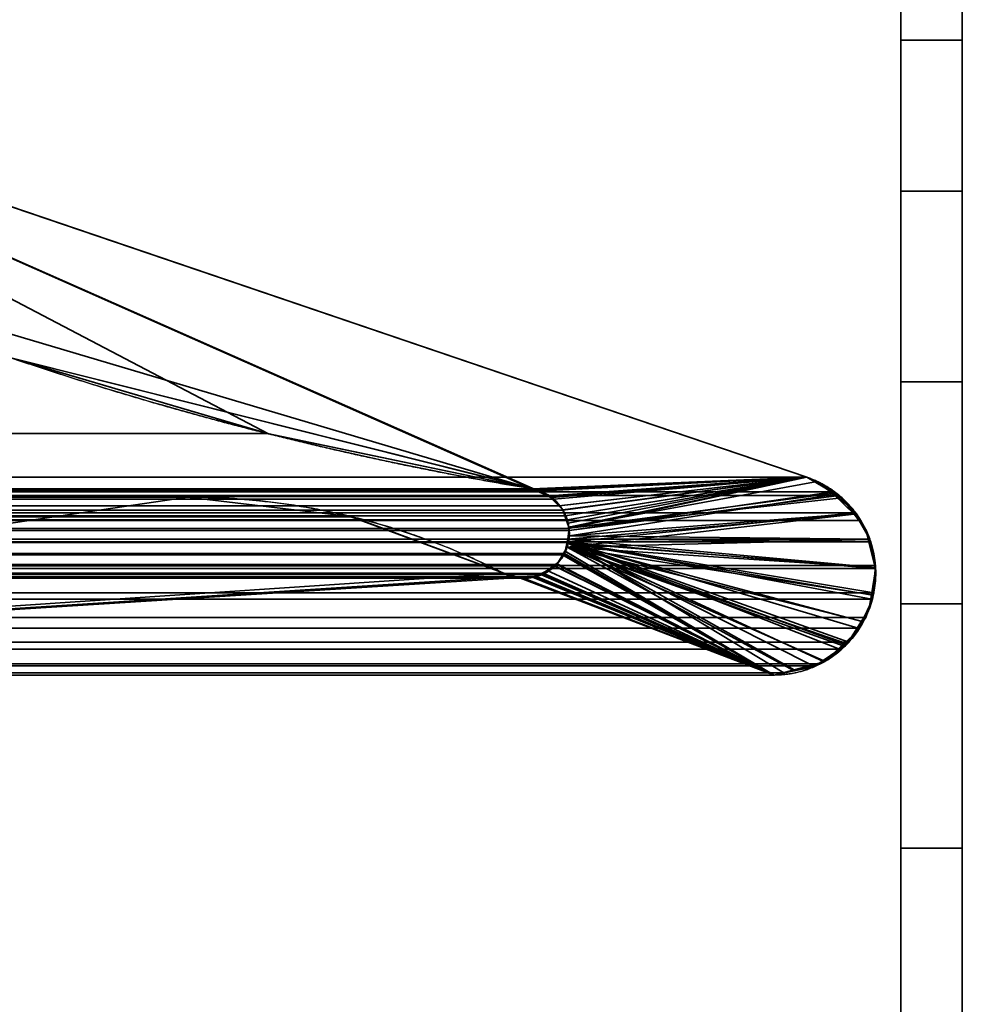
# Model space of a CAD drawing. Header units: millimetres. Extents: x -490 to 6690, y -115 to 132.
# Tile 775 of 1031: x 4959.41 to 4963.25, y -2.6 to 1.41. Entities that reach past the tile are written whole.
import ezdxf

# ---------------------------------------------------------------- set-up
doc = ezdxf.new("R2010")
doc.units = ezdxf.units.MM
doc.layers.add('152', color=7, linetype='Continuous', true_color=0xffffff)

# ---------------------------------------------------------------- blocks, each defined once
blk = doc.blocks.new('UG_SURFACE_264')
at = {"layer": '152', "color": 14, "linetype": 'Continuous', "lineweight": 35}
for points in [[(4967.2999, -10, 2024.3001), (4967.2999, 19, 2024.3001), (4032.7001, 19, 2024.3001), (4032.7001, -10, 2024.3001)], [(4963.2502, 16.25, 2020.2501), (4963.2502, -22, 2020.2501), (4036.7498, -22, 2020.2501), (4036.7498, 16.25, 2020.2501)]]:
    blk.add_3dface(points, dxfattribs=at)
blk = doc.blocks.new('UG_SURFACE_265')
at = {"layer": '152', "color": 7, "linetype": 'Continuous', "lineweight": 35}
for points in [[(4036.7498, 16, 2020.2501), (4036.7498, -22, 2020.2501), (4963.2502, -22, 2020.2501), (4963.2502, 16, 2020.2501)], [(4962.9998, 16, 2020), (4962.9998, -22, 2020), (4037.0002, -22, 2020), (4037.0002, 16, 2020)], [(4962.9998, -22, 2020), (4962.9998, 16, 2020), (4963.2502, 16, 2020.2501), (4963.2502, -22, 2020.2501)]]:
    blk.add_3dface(points, dxfattribs=at)
blk = doc.blocks.new('UG_SURFACE_268')
at = {"layer": '152', "color": 7, "linetype": 'Continuous', "lineweight": 35}
for points in [[(4963.2502, -22, 2020.2501), (4963.2502, 16, 2020.2501), (4962.9998, 16, 2020), (4962.9998, -22, 2020)], [(4962.9998, 16, -8), (4963.2502, 16, -8), (4963.2502, -22, -8), (4962.9998, -22, -8)], [(4962.9998, 1.9726, 1222.5226), (4962.9998, 16, 2020), (4962.9998, 1.3301, 282.5)], [(4962.9998, -22, 2020), (4962.9998, 16, 2020), (4962.9998, 1.9726, 1760.5226), (4962.9998, 1.3301, 1762.5)], [(4962.9998, 16, -8), (4962.9998, -0.9663, 275.4323), (4962.9998, 0.7157, 276.6543)], [(4962.9998, 0.7157, 276.6543), (4962.9998, 1.7553, 278.4549), (4962.9998, 16, -8)], [(4962.9998, 1.9726, 280.5226), (4962.9998, 1.3301, 282.5), (4962.9998, 16, 2020)], [(4962.9998, -3, 275), (4962.9998, -0.9663, 275.4323), (4962.9998, 16, -8), (4962.9998, -22, -8)], [(4962.9998, 1.3301, 282.5), (4962.9998, 1.7553, 1220.4549), (4962.9998, 1.9726, 1222.5226)], [(4962.9998, 1.9726, 1222.5226), (4962.9998, 0.7157, 1756.6544), (4962.9998, 1.7553, 1758.4549)], [(4962.9998, 1.9726, 1222.5226), (4962.9998, -3, 1755), (4962.9998, -0.9663, 1755.4322)], [(4962.9998, 1.9726, 1222.5226), (4962.9998, -6.7157, 1756.6544), (4962.9998, -5.0337, 1755.4322)], [(4962.9998, -5.0337, 1755.4322), (4962.9998, -3, 1755), (4962.9998, 1.9726, 1222.5226)], [(4962.9998, -0.9663, 1755.4322), (4962.9998, 0.7157, 1756.6544), (4962.9998, 1.9726, 1222.5226)], [(4962.9998, 1.9726, 1222.5226), (4962.9998, 1.3301, 1224.4999), (4962.9998, -7.9726, 1760.5226), (4962.9998, -7.7553, 1758.4549)], [(4962.9998, -7.7553, 1758.4549), (4962.9998, -6.7157, 1756.6544), (4962.9998, 1.9726, 1222.5226)], [(4963.2502, 1.3301, 1224.4999), (4962.9998, 1.3301, 1224.4999), (4962.9998, 1.9726, 1222.5226), (4963.2502, 1.9726, 1222.5226)], [(4963.2502, 1.3301, 282.5), (4962.9998, 1.3301, 282.5), (4962.9998, 1.9726, 280.5226), (4963.2502, 1.9726, 280.5226)], [(4963.2502, 1.3301, 1762.5), (4962.9998, 1.3301, 1762.5), (4962.9998, 1.9726, 1760.5226), (4963.2502, 1.9726, 1760.5226)], [(4962.9998, 1.3301, 282.5), (4962.9998, 0.7157, 1218.6544), (4962.9998, 1.7553, 1220.4549)], [(4963.2502, 1.7553, 1220.4549), (4962.9998, 1.7553, 1220.4549), (4962.9998, 0.7157, 1218.6544), (4963.2502, 0.7157, 1218.6544)], [(4963.2502, 1.7553, 278.4549), (4962.9998, 1.7553, 278.4549), (4962.9998, 0.7157, 276.6543), (4963.2502, 0.7157, 276.6543)], [(4963.2502, 1.7553, 1758.4549), (4962.9998, 1.7553, 1758.4549), (4962.9998, 0.7157, 1756.6544), (4963.2502, 0.7157, 1756.6544)], [(4962.9998, -22, 2020), (4962.9998, 1.3301, 1762.5), (4962.9998, -0.0611, 1764.0451)], [(4962.9998, 1.3301, 282.5), (4962.9998, -5.0337, 1217.4323), (4962.9998, -3, 1217)], [(4962.9998, 1.3301, 282.5), (4962.9998, -6.7157, 1218.6544), (4962.9998, -5.0337, 1217.4323)], [(4962.9998, -3, 1217), (4962.9998, -0.9663, 1217.4323), (4962.9998, 1.3301, 282.5)], [(4962.9998, -0.9663, 1217.4323), (4962.9998, 0.7157, 1218.6544), (4962.9998, 1.3301, 282.5)], [(4962.9998, -7.9726, 1760.5226), (4962.9998, 1.3301, 1224.4999), (4962.9998, -0.0611, 1226.0451)], [(4962.9998, -7.9726, 1222.5226), (4962.9998, -7.7553, 1220.4549), (4962.9998, 1.3301, 282.5), (4962.9998, -0.0611, 284.0451)], [(4962.9998, -7.7553, 1220.4549), (4962.9998, -6.7157, 1218.6544), (4962.9998, 1.3301, 282.5)], [(4963.2502, -0.0611, 1226.0451), (4962.9998, -0.0611, 1226.0451), (4962.9998, 1.3301, 1224.4999), (4963.2502, 1.3301, 1224.4999)], [(4963.2502, -0.0611, 284.0451), (4962.9998, -0.0611, 284.0451), (4962.9998, 1.3301, 282.5), (4963.2502, 1.3301, 282.5)], [(4963.2502, -0.0611, 1764.0451), (4962.9998, -0.0611, 1764.0451), (4962.9998, 1.3301, 1762.5), (4963.2502, 1.3301, 1762.5)], [(4963.2502, 0.7157, 1218.6544), (4962.9998, 0.7157, 1218.6544), (4962.9998, -0.9663, 1217.4323), (4963.2502, -0.9663, 1217.4323)], [(4963.2502, 0.7157, 276.6543), (4962.9998, 0.7157, 276.6543), (4962.9998, -0.9663, 275.4323), (4963.2502, -0.9663, 275.4323)], [(4963.2502, 0.7157, 1756.6544), (4962.9998, 0.7157, 1756.6544), (4962.9998, -0.9663, 1755.4322), (4963.2502, -0.9663, 1755.4322)], [(4962.9998, -0.0611, 1764.0451), (4962.9998, -1.9604, 1764.8908), (4962.9998, -22, 2020)], [(4962.9998, -0.0611, 1226.0451), (4962.9998, -1.9604, 1226.8907), (4962.9998, -7.9726, 1760.5226)], [(4962.9998, -7.9726, 1222.5226), (4962.9998, -0.0611, 284.0451), (4962.9998, -1.9604, 284.8907)], [(4963.2502, -1.9604, 1226.8907), (4962.9998, -1.9604, 1226.8907), (4962.9998, -0.0611, 1226.0451), (4963.2502, -0.0611, 1226.0451)], [(4963.2502, -1.9604, 284.8907), (4962.9998, -1.9604, 284.8907), (4962.9998, -0.0611, 284.0451), (4963.2502, -0.0611, 284.0451)], [(4963.2502, -1.9604, 1764.8908), (4962.9998, -1.9604, 1764.8908), (4962.9998, -0.0611, 1764.0451), (4963.2502, -0.0611, 1764.0451)], [(4963.2502, -0.9663, 1217.4323), (4962.9998, -0.9663, 1217.4323), (4962.9998, -3, 1217), (4963.2502, -3, 1217)], [(4963.2502, -0.9663, 275.4323), (4962.9998, -0.9663, 275.4323), (4962.9998, -3, 275), (4963.2502, -3, 275)], [(4963.2502, -0.9663, 1755.4322), (4962.9998, -0.9663, 1755.4322), (4962.9998, -3, 1755), (4963.2502, -3, 1755)], [(4962.9998, -1.9604, 1764.8908), (4962.9998, -3, 1765), (4962.9998, -22, 2020)], [(4962.9998, -1.9604, 1226.8907), (4962.9998, -3, 1227), (4962.9998, -7.9726, 1760.5226)], [(4962.9998, -1.9604, 284.8907), (4962.9998, -3, 285), (4962.9998, -7.9726, 1222.5226)], [(4962.9998, -3, 1227), (4962.9998, -1.9604, 1226.8907), (4963.2502, -1.9604, 1226.8907), (4963.2502, -3, 1227)], [(4962.9998, -3, 285), (4962.9998, -1.9604, 284.8907), (4963.2502, -1.9604, 284.8907), (4963.2502, -3, 285)], [(4962.9998, -3, 1765), (4962.9998, -1.9604, 1764.8908), (4963.2502, -1.9604, 1764.8908), (4963.2502, -3, 1765)]]:
    blk.add_3dface(points, dxfattribs=at)
blk = doc.blocks.new('UG_SURFACE_273')
at = {"layer": '152', "color": 46, "linetype": 'Continuous', "lineweight": 35}
for points in [[(4042.6621, 1.3457, 2014.3378), (4037.3831, -0.45, 2019.6168), (4962.6169, -0.45, 2019.6168), (4957.3379, 1.3457, 2014.3378)], [(4957.3379, 1.3457, 2014.3378), (4962.6169, -0.45, 2019.6168), (4961.5169, -0.5016, 2018.5168), (4959.3754, 0.0371, 2016.3753)], [(4039.5594, -0.2768, 2017.4406), (4959.3754, 0.0371, 2016.3753), (4960.4201, -0.2717, 2017.4203)], [(4961.5169, -0.5016, 2018.5168), (4961.4968, -0.4967, 2018.4968), (4959.3754, 0.0371, 2016.3753)], [(4961.4968, -0.4967, 2018.4968), (4960.4201, -0.2717, 2017.4203), (4959.3754, 0.0371, 2016.3753)], [(4960.4201, -0.2717, 2017.4203), (4038.5032, -0.4967, 2018.4968), (4039.5594, -0.2768, 2017.4406)], [(4960.4201, -0.2717, 2017.4203), (4961.4968, -0.4967, 2018.4968), (4038.5032, -0.4967, 2018.4968)], [(4037.2767, -0.5099, 2019.7234), (4962.7233, -0.5099, 2019.7234), (4962.6169, -0.45, 2019.6168), (4037.3831, -0.45, 2019.6168)], [(4962.6169, -0.45, 2019.6168), (4961.5231, -0.5031, 2018.523), (4961.5169, -0.5016, 2018.5168)], [(4961.5664, -0.5278, 2018.5666), (4961.5231, -0.5031, 2018.523), (4962.6169, -0.45, 2019.6168)], [(4962.6169, -0.45, 2019.6168), (4961.587, -0.5392, 2018.5869), (4961.5664, -0.5278, 2018.5666)], [(4961.6246, -0.5846, 2018.6245), (4961.6089, -0.5657, 2018.6088), (4961.587, -0.5392, 2018.5869), (4962.6169, -0.45, 2019.6168)], [(4961.6342, -0.6067, 2018.6343), (4961.6246, -0.5846, 2018.6245), (4962.6169, -0.45, 2019.6168)], [(4962.6169, -0.45, 2019.6168), (4961.6418, -0.6234, 2018.6417), (4961.6342, -0.6067, 2018.6343)], [(4961.648, -0.6585, 2018.6481), (4961.6418, -0.6234, 2018.6417), (4962.6169, -0.45, 2019.6168)], [(4962.6169, -0.45, 2019.6168), (4962.7233, -0.5099, 2019.7234), (4961.6494, -0.6664, 2018.6496), (4961.648, -0.6585, 2018.6481)], [(4962.749, -0.5243, 2019.7492), (4962.7233, -0.5099, 2019.7234), (4037.2767, -0.5099, 2019.7234), (4037.251, -0.5243, 2019.7492)], [(4961.5231, -0.5031, 2018.523), (4038.4331, -0.5257, 2018.5668), (4038.4398, -0.5198, 2018.5599)], [(4961.5231, -0.5031, 2018.523), (4961.5664, -0.5278, 2018.5666), (4038.4331, -0.5257, 2018.5668)], [(4038.4398, -0.5198, 2018.5599), (4038.4836, -0.504, 2018.5165), (4961.5169, -0.5016, 2018.5168)], [(4961.5169, -0.5016, 2018.5168), (4961.5231, -0.5031, 2018.523), (4038.4398, -0.5198, 2018.5599)], [(4038.4836, -0.504, 2018.5165), (4038.5032, -0.4967, 2018.4968), (4961.4968, -0.4967, 2018.4968)], [(4961.4968, -0.4967, 2018.4968), (4961.5169, -0.5016, 2018.5168), (4038.4836, -0.504, 2018.5165)], [(4962.7233, -0.5099, 2019.7234), (4962.749, -0.5243, 2019.7492), (4961.6494, -0.6664, 2018.6496)], [(4037.1904, -0.5946, 2019.8095), (4962.8096, -0.5946, 2019.8095), (4962.749, -0.5243, 2019.7492)], [(4037.251, -0.5243, 2019.7492), (4037.1904, -0.5946, 2019.8095), (4962.749, -0.5243, 2019.7492)], [(4961.6089, -0.5657, 2018.6088), (4038.3902, -0.5637, 2018.6098), (4038.3921, -0.5607, 2018.6079)], [(4038.3921, -0.5607, 2018.6079), (4038.4331, -0.5257, 2018.5668), (4961.5664, -0.5278, 2018.5666)], [(4961.5664, -0.5278, 2018.5666), (4961.587, -0.5392, 2018.5869), (4038.3921, -0.5607, 2018.6079)], [(4961.587, -0.5392, 2018.5869), (4961.6089, -0.5657, 2018.6088), (4038.3921, -0.5607, 2018.6079)], [(4039.247, -0.6891, 2017.7529), (4960.7577, -0.6101, 2017.7577), (4960.0954, -0.5306, 2017.0956)], [(4960.0954, -0.5306, 2017.0956), (4039.9046, -0.5306, 2017.0956), (4039.247, -0.6891, 2017.7529)], [(4960.0954, -0.5306, 2017.0956), (4955.1716, -0.5306, 2012.1715), (4044.8284, -0.5306, 2012.1715), (4039.9046, -0.5306, 2017.0956)], [(4955.1716, -1.2556, 2012.1715), (4955.1716, -0.5306, 2012.1715), (4960.0954, -0.5306, 2017.0956)], [(4960.0954, -0.5306, 2017.0956), (4960.7577, -0.6101, 2017.7577), (4961.3829, -0.841, 2018.3828), (4955.1716, -1.2556, 2012.1715)], [(4961.6461, -0.7138, 2018.646), (4961.6494, -0.6664, 2018.6496), (4962.749, -0.5243, 2019.7492), (4962.8096, -0.5946, 2019.8095)], [(4962.8367, -0.6264, 2019.8369), (4962.8096, -0.5946, 2019.8095), (4037.1904, -0.5946, 2019.8095), (4037.1633, -0.6264, 2019.8369)], [(4038.3649, -0.6055, 2018.6353), (4038.3902, -0.5637, 2018.6098), (4961.6089, -0.5657, 2018.6088)], [(4961.6089, -0.5657, 2018.6088), (4961.6246, -0.5846, 2018.6245), (4038.3649, -0.6055, 2018.6353)], [(4961.6246, -0.5846, 2018.6245), (4038.3649, -0.6057, 2018.6353), (4038.3649, -0.6055, 2018.6353)], [(4961.6246, -0.5846, 2018.6245), (4961.6342, -0.6067, 2018.6343), (4038.3649, -0.6057, 2018.6353)], [(4962.8096, -0.5946, 2019.8095), (4962.8367, -0.6264, 2019.8369), (4962.8716, -0.7019, 2019.8717), (4961.6461, -0.7138, 2018.646)], [(4037.1633, -0.6264, 2019.8369), (4037.1284, -0.7019, 2019.8717), (4962.8716, -0.7019, 2019.8717)], [(4037.1633, -0.6264, 2019.8369), (4962.8716, -0.7019, 2019.8717), (4962.8367, -0.6264, 2019.8369)], [(4038.352, -0.6499, 2018.6479), (4038.3649, -0.6057, 2018.6353), (4961.6342, -0.6067, 2018.6343)], [(4961.6342, -0.6067, 2018.6343), (4961.6418, -0.6234, 2018.6417), (4038.352, -0.6499, 2018.6479)], [(4961.6418, -0.6234, 2018.6417), (4038.352, -0.6583, 2018.6481), (4038.352, -0.6499, 2018.6479)], [(4961.6418, -0.6234, 2018.6417), (4961.648, -0.6585, 2018.6481), (4038.352, -0.6583, 2018.6481)], [(4038.6171, -0.841, 2018.3828), (4960.7644, -0.611, 2017.7646), (4960.7577, -0.6101, 2017.7577)], [(4960.7577, -0.6101, 2017.7577), (4039.247, -0.6891, 2017.7529), (4038.6171, -0.841, 2018.3828)], [(4038.6171, -0.841, 2018.3828), (4961.3829, -0.841, 2018.3828), (4960.7644, -0.611, 2017.7646)], [(4960.7577, -0.6101, 2017.7577), (4960.7644, -0.611, 2017.7646), (4961.3829, -0.841, 2018.3828)], [(4038.3511, -0.698, 2018.6489), (4038.352, -0.6583, 2018.6481), (4961.648, -0.6585, 2018.6481)], [(4038.3549, -0.7132, 2018.6453), (4038.3511, -0.698, 2018.6489), (4961.648, -0.6585, 2018.6481)], [(4961.648, -0.6585, 2018.6481), (4961.6494, -0.6664, 2018.6496), (4038.3549, -0.7132, 2018.6453)], [(4961.6494, -0.6664, 2018.6496), (4961.6461, -0.7138, 2018.646), (4038.3549, -0.7132, 2018.6453)], [(4962.8773, -0.7136, 2019.8772), (4037.1227, -0.7136, 2019.8772), (4037.1037, -0.8094, 2019.8963)], [(4037.1037, -0.8094, 2019.8963), (4037.1046, -0.8223, 2019.8953), (4962.8773, -0.7136, 2019.8772)], [(4962.8963, -0.8094, 2019.8963), (4962.8773, -0.7136, 2019.8772), (4037.1046, -0.8223, 2019.8953)], [(4962.8773, -0.7136, 2019.8772), (4962.8716, -0.7019, 2019.8717), (4037.1284, -0.7019, 2019.8717), (4037.1227, -0.7136, 2019.8772)], [(4038.3606, -0.7398, 2018.6391), (4038.3549, -0.7132, 2018.6453), (4961.6461, -0.7138, 2018.646)], [(4038.3606, -0.7398, 2018.6391), (4961.6461, -0.7138, 2018.646), (4961.6461, -0.7163, 2018.646)], [(4961.6461, -0.7163, 2018.646), (4961.6299, -0.7609, 2018.63), (4038.3606, -0.7398, 2018.6391)], [(4962.523, -1.2461, 2019.5231), (4962.4834, -1.2556, 2019.4836), (4961.6299, -0.7609, 2018.63), (4961.6461, -0.7163, 2018.646)], [(4961.6461, -0.7138, 2018.646), (4962.8716, -0.7019, 2019.8717), (4962.8773, -0.7136, 2019.8772)], [(4962.8773, -0.7136, 2019.8772), (4962.8963, -0.8094, 2019.8963), (4962.8954, -0.8223, 2019.8953), (4961.6461, -0.7138, 2018.646)], [(4961.6461, -0.7138, 2018.646), (4962.8267, -1.0654, 2019.8267), (4962.7886, -1.1216, 2019.7885)], [(4961.6461, -0.7138, 2018.646), (4962.8816, -0.946, 2019.8815), (4962.8568, -1.021, 2019.8567), (4962.8267, -1.0654, 2019.8267)], [(4961.6461, -0.7138, 2018.646), (4962.8897, -0.9206, 2019.8898), (4962.8816, -0.946, 2019.8815)], [(4962.7886, -1.1216, 2019.7885), (4962.75, -1.151, 2019.7496), (4961.6461, -0.7163, 2018.646), (4961.6461, -0.7138, 2018.646)], [(4962.8954, -0.8223, 2019.8953), (4962.8897, -0.9206, 2019.8898), (4961.6461, -0.7138, 2018.646)], [(4961.6461, -0.7163, 2018.646), (4962.6422, -1.2176, 2019.6419), (4962.523, -1.2461, 2019.5231)], [(4961.6461, -0.7163, 2018.646), (4962.75, -1.151, 2019.7496), (4962.6713, -1.2106, 2019.6712), (4962.6422, -1.2176, 2019.6419)], [(4038.3606, -0.7398, 2018.6391), (4961.6299, -0.7609, 2018.63), (4961.6265, -0.7657, 2018.6267)], [(4961.6265, -0.7657, 2018.6267), (4038.3735, -0.7656, 2018.6262), (4038.3606, -0.7398, 2018.6391)], [(4961.6265, -0.7657, 2018.6267), (4961.6299, -0.7609, 2018.63), (4962.4834, -1.2556, 2019.4836)], [(4038.3801, -0.7781, 2018.62), (4038.3735, -0.7656, 2018.6262), (4961.6265, -0.7657, 2018.6267)], [(4038.3801, -0.7781, 2018.62), (4961.6265, -0.7657, 2018.6267), (4961.5984, -0.8053, 2018.5983)], [(4038.3801, -0.7781, 2018.62), (4961.5984, -0.8053, 2018.5983), (4961.5908, -0.8107, 2018.5907)], [(4961.5908, -0.8107, 2018.5907), (4038.4097, -0.8103, 2018.5902), (4038.3801, -0.7781, 2018.62)], [(4962.4834, -1.2556, 2019.4836), (4961.5984, -0.8053, 2018.5983), (4961.6265, -0.7657, 2018.6267)], [(4037.1046, -0.8223, 2019.8953), (4962.8954, -0.8223, 2019.8953), (4962.8963, -0.8094, 2019.8963)], [(4962.8954, -0.8223, 2019.8953), (4037.1046, -0.8223, 2019.8953), (4037.1103, -0.9206, 2019.8898)], [(4962.8897, -0.9206, 2019.8898), (4962.8954, -0.8223, 2019.8953), (4037.1103, -0.9206, 2019.8898)], [(4038.4216, -0.823, 2018.5785), (4038.4097, -0.8103, 2018.5902), (4961.5908, -0.8107, 2018.5907)], [(4038.4541, -0.8387, 2018.5461), (4038.4216, -0.823, 2018.5785), (4961.5908, -0.8107, 2018.5907)], [(4961.5908, -0.8107, 2018.5907), (4961.5464, -0.8423, 2018.5463), (4038.4541, -0.8387, 2018.5461)], [(4038.4898, -0.8559, 2018.5103), (4038.4541, -0.8387, 2018.5461), (4961.5464, -0.8423, 2018.5463)], [(4038.4898, -0.8559, 2018.5103), (4961.5464, -0.8423, 2018.5463), (4961.544, -0.8441, 2018.544)], [(4038.5661, -0.8578, 2018.4338), (4961.4339, -0.8539, 2018.4338), (4961.3829, -0.841, 2018.3828)], [(4961.3829, -0.841, 2018.3828), (4038.6171, -0.841, 2018.3828), (4038.5661, -0.8578, 2018.4338)], [(4962.4834, -1.2556, 2019.4836), (4955.1716, -1.2556, 2012.1715), (4961.3829, -0.841, 2018.3828), (4961.4339, -0.8539, 2018.4338)], [(4962.4834, -1.2556, 2019.4836), (4961.544, -0.8441, 2018.544), (4961.5464, -0.8423, 2018.5463)], [(4961.5464, -0.8423, 2018.5463), (4961.5908, -0.8107, 2018.5907), (4962.4834, -1.2556, 2019.4836)], [(4961.5908, -0.8107, 2018.5907), (4961.5984, -0.8053, 2018.5983), (4962.4834, -1.2556, 2019.4836)], [(4038.5075, -0.8566, 2018.4927), (4038.4898, -0.8559, 2018.5103), (4961.544, -0.8441, 2018.544)], [(4961.544, -0.8441, 2018.544), (4961.4925, -0.8549, 2018.4925), (4038.5075, -0.8566, 2018.4927)], [(4038.5075, -0.8566, 2018.4927), (4961.4925, -0.8549, 2018.4925), (4961.4625, -0.8612, 2018.4627)], [(4038.5637, -0.8587, 2018.4364), (4038.5075, -0.8566, 2018.4927), (4961.4625, -0.8612, 2018.4627)], [(4038.5637, -0.8587, 2018.4364), (4961.4625, -0.8612, 2018.4627), (4961.4339, -0.8539, 2018.4338)], [(4961.4339, -0.8539, 2018.4338), (4038.5661, -0.8578, 2018.4338), (4038.5637, -0.8587, 2018.4364)], [(4961.4339, -0.8539, 2018.4338), (4961.4625, -0.8612, 2018.4627), (4962.4834, -1.2556, 2019.4836)], [(4962.4834, -1.2556, 2019.4836), (4961.4625, -0.8612, 2018.4627), (4961.4925, -0.8549, 2018.4925)], [(4961.4925, -0.8549, 2018.4925), (4961.544, -0.8441, 2018.544), (4962.4834, -1.2556, 2019.4836)], [(4037.1103, -0.9206, 2019.8898), (4037.1184, -0.946, 2019.8815), (4962.8816, -0.946, 2019.8815), (4962.8897, -0.9206, 2019.8898)], [(4962.8568, -1.021, 2019.8567), (4037.1184, -0.946, 2019.8815), (4037.1432, -1.021, 2019.8567)], [(4962.8568, -1.021, 2019.8567), (4962.8816, -0.946, 2019.8815), (4037.1184, -0.946, 2019.8815)], [(4037.1432, -1.021, 2019.8567), (4037.1733, -1.0654, 2019.8267), (4962.8267, -1.0654, 2019.8267), (4962.8568, -1.021, 2019.8567)], [(4962.8267, -1.0654, 2019.8267), (4037.1733, -1.0654, 2019.8267), (4037.2114, -1.1216, 2019.7885)], [(4962.7886, -1.1216, 2019.7885), (4962.8267, -1.0654, 2019.8267), (4037.2114, -1.1216, 2019.7885)], [(4037.2114, -1.1216, 2019.7885), (4037.25, -1.151, 2019.7496), (4962.75, -1.151, 2019.7496), (4962.7886, -1.1216, 2019.7885)], [(4962.6713, -1.2106, 2019.6712), (4037.25, -1.151, 2019.7496), (4037.3287, -1.2106, 2019.6712)], [(4962.6713, -1.2106, 2019.6712), (4962.75, -1.151, 2019.7496), (4037.25, -1.151, 2019.7496)], [(4037.3287, -1.2106, 2019.6712), (4037.3578, -1.2176, 2019.6419), (4962.6422, -1.2176, 2019.6419), (4962.6713, -1.2106, 2019.6712)], [(4037.477, -1.2461, 2019.5231), (4962.523, -1.2461, 2019.5231), (4962.6422, -1.2176, 2019.6419), (4037.3578, -1.2176, 2019.6419)], [(4037.5166, -1.2556, 2019.4836), (4962.4834, -1.2556, 2019.4836), (4962.523, -1.2461, 2019.5231), (4037.477, -1.2461, 2019.5231)], [(4955.1716, -1.2556, 2012.1715), (4962.4834, -1.2556, 2019.4836), (4037.5166, -1.2556, 2019.4836), (4044.8284, -1.2556, 2012.1715)]]:
    blk.add_3dface(points, dxfattribs=at)
blk = doc.blocks.new('UG_SURFACE_274')
at = {"layer": '152', "color": 46, "linetype": 'Continuous', "lineweight": 35}
for points in [[(4961.4968, -0.4967, -8), (4957.15, 0.794, -8), (4957.3379, 1.3457, -8)], [(4957.3379, 1.3457, -8), (4961.5693, -0.5259, -8), (4961.5178, -0.5051, -8)], [(4961.5178, -0.5051, -8), (4961.4968, -0.4967, -8), (4957.3379, 1.3457, -8)], [(4961.5693, -0.5259, -8), (4957.3379, 1.3457, -8), (4962.6169, -0.45, -8)], [(4957.3379, 1.3457, 2014.3378), (4959.3754, 0.0371, 2016.3753), (4960.4249, -0.273, 2017.4251)], [(4960.4249, -0.273, 2017.4251), (4961.4968, -0.4967, 2018.4968), (4962.6169, -0.45, 2019.6168), (4957.3379, 1.3457, 2014.3378)], [(4957.3379, 1.3457, 2014.3378), (4962.6169, -0.45, 2019.6168), (4962.6169, -0.45, -8), (4957.3379, 1.3457, -8)], [(4961.4968, -0.4967, -8), (4959.3754, 0.0371, -8), (4957.15, 0.794, -8)], [(4960.4249, -0.273, 2017.4251), (4959.3754, 0.0371, -8), (4961.4968, -0.4967, -8)], [(4960.4249, -0.273, 2017.4251), (4959.3754, 0.0371, 2016.3753), (4959.3754, 0.0371, -8)], [(4961.4968, -0.4967, -8), (4961.4968, -0.4967, 2018.4968), (4960.4249, -0.273, 2017.4251)], [(4962.6169, -0.45, 2019.6168), (4961.4968, -0.4967, 2018.4968), (4961.5183, -0.506, 2018.518)], [(4962.6169, -0.45, 2019.6168), (4961.5183, -0.506, 2018.518), (4961.5693, -0.5282, 2018.5692)], [(4961.6075, -0.5659, -8), (4961.5698, -0.526, -8), (4961.5693, -0.5259, -8), (4962.6169, -0.45, -8)], [(4961.5693, -0.5282, 2018.5692), (4961.5784, -0.5322, 2018.5783), (4962.6169, -0.45, 2019.6168)], [(4962.6169, -0.45, 2019.6168), (4961.5784, -0.5322, 2018.5783), (4961.6084, -0.5662, 2018.6086)], [(4962.6169, -0.45, -8), (4961.6237, -0.5829, -8), (4961.6075, -0.5659, -8)], [(4961.6084, -0.5662, 2018.6086), (4961.6241, -0.5838, 2018.6241), (4962.6169, -0.45, 2019.6168)], [(4961.6475, -0.6529, -8), (4961.6318, -0.6066, -8), (4961.6237, -0.5829, -8), (4962.6169, -0.45, -8)], [(4962.6169, -0.45, 2019.6168), (4961.6241, -0.5838, 2018.6241), (4961.6332, -0.6069, 2018.6334)], [(4961.6332, -0.6069, 2018.6334), (4961.6456, -0.6371, 2018.6455), (4962.6169, -0.45, 2019.6168)], [(4962.6589, -0.467, 2019.659), (4962.6169, -0.45, 2019.6168), (4961.6456, -0.6371, 2018.6455), (4961.6466, -0.6528, 2018.6467)], [(4962.7266, -0.5196, 2019.7265), (4962.6589, -0.467, 2019.659), (4961.6466, -0.6528, 2018.6467), (4961.6499, -0.6882, 2018.6496)], [(4961.6489, -0.6572, -8), (4961.6475, -0.6529, -8), (4962.6169, -0.45, -8), (4962.7275, -0.5147, -8)], [(4962.7275, -0.5147, -8), (4962.6169, -0.45, -8), (4962.6169, -0.45, 2019.6168)], [(4962.6169, -0.45, 2019.6168), (4962.6589, -0.467, 2019.659), (4962.7275, -0.5147, -8)], [(4962.6589, -0.467, 2019.659), (4962.7266, -0.5196, 2019.7265), (4962.7275, -0.5147, -8)], [(4961.5178, -0.5051, -8), (4961.5183, -0.506, 2018.518), (4961.4968, -0.4967, 2018.4968)], [(4961.4968, -0.4967, 2018.4968), (4961.4968, -0.4967, -8), (4961.5178, -0.5051, -8)], [(4961.5183, -0.506, 2018.518), (4961.5178, -0.5051, -8), (4961.5693, -0.5259, -8)], [(4961.5693, -0.5259, -8), (4961.5693, -0.5282, 2018.5692), (4961.5183, -0.506, 2018.518)], [(4962.7275, -0.5147, -8), (4962.7595, -0.5334, -8), (4961.6489, -0.6572, -8)], [(4961.6499, -0.6882, 2018.6496), (4962.8143, -0.5979, 2019.8143), (4962.8043, -0.58, 2019.8042), (4962.7266, -0.5196, 2019.7265)], [(4962.7595, -0.5334, -8), (4962.7275, -0.5147, -8), (4962.7266, -0.5196, 2019.7265)], [(4962.8096, -0.6006, -8), (4962.7595, -0.5334, -8), (4962.7266, -0.5196, 2019.7265)], [(4962.7266, -0.5196, 2019.7265), (4962.8043, -0.58, 2019.8042), (4962.8096, -0.6006, -8)], [(4960.0954, -0.5306, 2017.0956), (4960.0954, -0.5306, -8), (4955.1716, -0.5306, -8), (4955.1716, -0.5306, 2012.1715)], [(4955.1716, -1.2556, -8), (4955.1716, -0.5306, -8), (4960.0954, -0.5306, -8)], [(4960.0954, -0.5306, -8), (4960.7577, -0.6093, -8), (4961.3829, -0.841, -8), (4955.1716, -1.2556, -8)], [(4955.1716, -1.2556, 2012.1715), (4961.3829, -0.841, 2018.3828), (4960.7577, -0.6093, 2017.7577), (4960.0954, -0.5306, 2017.0956)], [(4960.0954, -0.5306, 2017.0956), (4955.1716, -0.5306, 2012.1715), (4955.1716, -1.2556, 2012.1715)], [(4960.7577, -0.6093, -8), (4960.0954, -0.5306, -8), (4960.0954, -0.5306, 2017.0956), (4960.7577, -0.6093, 2017.7577)], [(4961.5693, -0.5259, -8), (4961.5698, -0.526, -8), (4961.5693, -0.5282, 2018.5692)], [(4961.5693, -0.5282, 2018.5692), (4961.5698, -0.526, -8), (4961.6075, -0.5659, -8)], [(4961.6075, -0.5659, -8), (4961.5784, -0.5322, 2018.5783), (4961.5693, -0.5282, 2018.5692)], [(4961.6075, -0.5659, -8), (4961.6084, -0.5662, 2018.6086), (4961.5784, -0.5322, 2018.5783)], [(4961.6442, -0.7027, -8), (4961.6489, -0.6572, -8), (4962.7595, -0.5334, -8), (4962.8096, -0.6006, -8)], [(4961.6084, -0.5662, 2018.6086), (4961.6075, -0.5659, -8), (4961.6237, -0.5829, -8)], [(4961.6237, -0.5829, -8), (4961.6241, -0.5838, 2018.6241), (4961.6084, -0.5662, 2018.6086)], [(4961.6241, -0.5838, 2018.6241), (4961.6237, -0.5829, -8), (4961.6318, -0.6066, -8)], [(4961.6318, -0.6066, -8), (4961.6332, -0.6069, 2018.6334), (4961.6241, -0.5838, 2018.6241)], [(4962.8096, -0.6006, -8), (4961.6408, -0.7353, -8), (4961.6442, -0.7027, -8)], [(4962.8096, -0.6006, -8), (4962.8582, -0.6659, -8), (4962.8673, -0.7035, -8), (4961.6408, -0.7353, -8)], [(4961.6499, -0.6882, 2018.6496), (4962.873, -0.7021, 2019.8731), (4962.873, -0.7016, 2019.8729), (4962.8143, -0.5979, 2019.8143)], [(4962.8043, -0.58, 2019.8042), (4962.8143, -0.5979, 2019.8143), (4962.8096, -0.6006, -8)], [(4962.8582, -0.6659, -8), (4962.8096, -0.6006, -8), (4962.8143, -0.5979, 2019.8143)], [(4962.8143, -0.5979, 2019.8143), (4962.873, -0.7016, 2019.8729), (4962.8582, -0.6659, -8)], [(4960.7577, -0.6093, 2017.7577), (4961.3829, -0.841, 2018.3828), (4961.3829, -0.841, -8), (4960.7577, -0.6093, -8)], [(4961.6332, -0.6069, 2018.6334), (4961.6318, -0.6066, -8), (4961.6475, -0.6529, -8)], [(4961.6475, -0.6529, -8), (4961.6456, -0.6371, 2018.6455), (4961.6332, -0.6069, 2018.6334)], [(4961.6475, -0.6529, -8), (4961.6466, -0.6528, 2018.6467), (4961.6456, -0.6371, 2018.6455)], [(4961.6489, -0.6572, -8), (4961.6442, -0.7027, -8), (4961.6475, -0.7029, 2018.6477)], [(4961.6499, -0.6882, 2018.6496), (4961.6466, -0.6528, 2018.6467), (4961.6475, -0.6529, -8)], [(4961.6475, -0.6529, -8), (4961.6489, -0.6572, -8), (4961.6475, -0.7029, 2018.6477)], [(4961.6475, -0.7029, 2018.6477), (4961.6499, -0.6882, 2018.6496), (4961.6475, -0.6529, -8)], [(4962.8673, -0.7035, -8), (4962.8582, -0.6659, -8), (4962.873, -0.7016, 2019.8729)], [(4961.6442, -0.7027, -8), (4961.6408, -0.7353, -8), (4961.6327, -0.7515, 2018.6327)], [(4961.6327, -0.7515, 2018.6327), (4961.6456, -0.7182, 2018.6455), (4961.6442, -0.7027, -8)], [(4962.4834, -1.2556, 2019.4836), (4962.5654, -1.2339, 2019.5656), (4961.6456, -0.7182, 2018.6455), (4961.6327, -0.7515, 2018.6327)], [(4962.8673, -0.7035, -8), (4962.8949, -0.8177, -8), (4961.6408, -0.7353, -8)], [(4961.6456, -0.7182, 2018.6455), (4961.6475, -0.7029, 2018.6477), (4961.6442, -0.7027, -8)], [(4961.6475, -0.7029, 2018.6477), (4961.6456, -0.7182, 2018.6455), (4962.8949, -0.8179, 2019.8948)], [(4961.6456, -0.7182, 2018.6455), (4962.5654, -1.2339, 2019.5656), (4962.687, -1.2018, 2019.6872)], [(4962.687, -1.2018, 2019.6872), (4962.688, -1.2015, 2019.6881), (4962.7662, -1.1298, 2019.7661), (4961.6456, -0.7182, 2018.6455)], [(4962.7662, -1.1298, 2019.7661), (4962.8253, -1.0754, 2019.8252), (4962.8429, -1.0375, 2019.8429), (4961.6456, -0.7182, 2018.6455)], [(4962.8429, -1.0375, 2019.8429), (4962.882, -0.9531, 2019.8822), (4962.8849, -0.9297, 2019.8851), (4961.6456, -0.7182, 2018.6455)], [(4962.8849, -0.9297, 2019.8851), (4962.8973, -0.8307, 2019.8972), (4962.8949, -0.8179, 2019.8948), (4961.6456, -0.7182, 2018.6455)], [(4962.8949, -0.8179, 2019.8948), (4962.873, -0.7021, 2019.8731), (4961.6499, -0.6882, 2018.6496), (4961.6475, -0.7029, 2018.6477)], [(4962.873, -0.7016, 2019.8729), (4962.873, -0.7021, 2019.8731), (4962.8673, -0.7035, -8)], [(4962.8949, -0.8177, -8), (4962.8673, -0.7035, -8), (4962.873, -0.7021, 2019.8731)], [(4962.873, -0.7021, 2019.8731), (4962.8949, -0.8179, 2019.8948), (4962.8949, -0.8177, -8)], [(4962.4834, -1.2556, -8), (4961.6008, -0.8028, -8), (4961.6051, -0.7953, -8), (4961.6313, -0.7511, -8)], [(4961.6313, -0.7511, -8), (4961.6051, -0.7953, -8), (4961.6055, -0.7943, 2018.6055)], [(4961.6055, -0.7943, 2018.6055), (4961.6261, -0.7683, 2018.626), (4961.6313, -0.7511, -8)], [(4961.6261, -0.7683, 2018.626), (4961.6327, -0.7515, 2018.6327), (4961.6313, -0.7511, -8)], [(4961.6327, -0.7515, 2018.6327), (4961.6261, -0.7683, 2018.626), (4962.4834, -1.2556, 2019.4836)], [(4961.6408, -0.7353, -8), (4961.6313, -0.7511, -8), (4961.6327, -0.7515, 2018.6327)], [(4961.6313, -0.7511, -8), (4961.6408, -0.7353, -8), (4962.5659, -1.2389, -8), (4962.4834, -1.2556, -8)], [(4961.6408, -0.7353, -8), (4962.8949, -0.8177, -8), (4962.8973, -0.8265, -8), (4962.8801, -0.9291, -8)], [(4962.8801, -0.9291, -8), (4962.8701, -0.9895, -8), (4962.8401, -1.0369, -8), (4961.6408, -0.7353, -8)], [(4961.6408, -0.7353, -8), (4962.769, -1.1375, -8), (4962.6832, -1.1965, -8)], [(4962.6832, -1.1965, -8), (4962.6455, -1.2226, -8), (4962.5659, -1.2389, -8), (4961.6408, -0.7353, -8)], [(4962.8401, -1.0369, -8), (4962.7814, -1.1289, -8), (4961.6408, -0.7353, -8)], [(4961.6408, -0.7353, -8), (4962.7814, -1.1289, -8), (4962.769, -1.1375, -8)], [(4961.6051, -0.7953, -8), (4961.6008, -0.8028, -8), (4961.5602, -0.8294, 2018.5604)], [(4961.5602, -0.8294, 2018.5604), (4961.5912, -0.8123, 2018.5912), (4961.6051, -0.7953, -8)], [(4961.6261, -0.7683, 2018.626), (4961.6055, -0.7943, 2018.6055), (4961.5912, -0.8123, 2018.5912), (4962.4834, -1.2556, 2019.4836)], [(4961.5912, -0.8123, 2018.5912), (4961.6055, -0.7943, 2018.6055), (4961.6051, -0.7953, -8)], [(4955.1716, -1.2556, -8), (4961.3829, -0.841, -8), (4961.4463, -0.8577, -8)], [(4955.1716, -1.2556, 2012.1715), (4961.4191, -0.8549, 2018.419), (4961.3829, -0.841, 2018.3828)], [(4961.4463, -0.8577, -8), (4961.3829, -0.841, -8), (4961.3829, -0.841, 2018.3828)], [(4961.3829, -0.841, 2018.3828), (4961.4191, -0.8549, 2018.419), (4961.4463, -0.8577, -8)], [(4961.5145, -0.8548, 2018.5144), (4961.5602, -0.8294, 2018.5604), (4961.5598, -0.8312, -8)], [(4961.5602, -0.8294, 2018.5604), (4961.5145, -0.8548, 2018.5144), (4962.4834, -1.2556, 2019.4836)], [(4961.5598, -0.8312, -8), (4961.5359, -0.8475, -8), (4961.5145, -0.8548, 2018.5144)], [(4961.5359, -0.8475, -8), (4961.5598, -0.8312, -8), (4961.6008, -0.8028, -8), (4962.4834, -1.2556, -8)], [(4961.6008, -0.8028, -8), (4961.5598, -0.8312, -8), (4961.5602, -0.8294, 2018.5604)], [(4962.4834, -1.2556, 2019.4836), (4961.5912, -0.8123, 2018.5912), (4961.5602, -0.8294, 2018.5604)], [(4962.8849, -0.9297, 2019.8851), (4962.8801, -0.9291, -8), (4962.8973, -0.8265, -8)], [(4962.8973, -0.8265, -8), (4962.8973, -0.8307, 2019.8972), (4962.8849, -0.9297, 2019.8851)], [(4962.8973, -0.8265, -8), (4962.8949, -0.8177, -8), (4962.8949, -0.8179, 2019.8948)], [(4962.8949, -0.8179, 2019.8948), (4962.8973, -0.8307, 2019.8972), (4962.8973, -0.8265, -8)], [(4961.4453, -0.8549, 2018.4455), (4961.4191, -0.8549, 2018.419), (4955.1716, -1.2556, 2012.1715), (4962.4834, -1.2556, 2019.4836)], [(4961.4463, -0.8577, -8), (4961.4587, -0.861, -8), (4962.4834, -1.2556, -8), (4955.1716, -1.2556, -8)], [(4961.4191, -0.8549, 2018.419), (4961.4453, -0.8549, 2018.4455), (4961.4463, -0.8577, -8)], [(4961.5097, -0.8521, -8), (4961.4587, -0.861, -8), (4961.4453, -0.8549, 2018.4455)], [(4961.4453, -0.8549, 2018.4455), (4961.5102, -0.8548, 2018.5101), (4961.5097, -0.8521, -8)], [(4961.5102, -0.8548, 2018.5101), (4961.4453, -0.8549, 2018.4455), (4962.4834, -1.2556, 2019.4836)], [(4961.4587, -0.861, -8), (4961.4463, -0.8577, -8), (4961.4453, -0.8549, 2018.4455)], [(4962.4834, -1.2556, -8), (4961.4587, -0.861, -8), (4961.5097, -0.8521, -8)], [(4961.5359, -0.8475, -8), (4961.5097, -0.8521, -8), (4961.5102, -0.8548, 2018.5101)], [(4961.5097, -0.8521, -8), (4961.5359, -0.8475, -8), (4962.4834, -1.2556, -8)], [(4961.5102, -0.8548, 2018.5101), (4961.5145, -0.8548, 2018.5144), (4961.5359, -0.8475, -8)], [(4962.4834, -1.2556, 2019.4836), (4961.5145, -0.8548, 2018.5144), (4961.5102, -0.8548, 2018.5101)], [(4962.8701, -0.9895, -8), (4962.882, -0.9531, 2019.8822), (4962.8429, -1.0375, 2019.8429)], [(4962.882, -0.9531, 2019.8822), (4962.8701, -0.9895, -8), (4962.8801, -0.9291, -8)], [(4962.8801, -0.9291, -8), (4962.8849, -0.9297, 2019.8851), (4962.882, -0.9531, 2019.8822)], [(4962.8429, -1.0375, 2019.8429), (4962.8401, -1.0369, -8), (4962.8701, -0.9895, -8)], [(4962.7814, -1.1289, -8), (4962.8401, -1.0369, -8), (4962.8429, -1.0375, 2019.8429)], [(4962.7814, -1.1289, -8), (4962.8429, -1.0375, 2019.8429), (4962.8253, -1.0754, 2019.8252)], [(4962.7814, -1.1289, -8), (4962.8253, -1.0754, 2019.8252), (4962.7662, -1.1298, 2019.7661)], [(4962.687, -1.2018, 2019.6872), (4962.6832, -1.1965, -8), (4962.769, -1.1375, -8)], [(4962.769, -1.1375, -8), (4962.688, -1.2015, 2019.6881), (4962.687, -1.2018, 2019.6872)], [(4962.769, -1.1375, -8), (4962.7662, -1.1298, 2019.7661), (4962.688, -1.2015, 2019.6881)], [(4962.7662, -1.1298, 2019.7661), (4962.769, -1.1375, -8), (4962.7814, -1.1289, -8)], [(4962.6455, -1.2226, -8), (4962.687, -1.2018, 2019.6872), (4962.5654, -1.2339, 2019.5656)], [(4962.6455, -1.2226, -8), (4962.6832, -1.1965, -8), (4962.687, -1.2018, 2019.6872)], [(4962.5659, -1.2389, -8), (4962.5654, -1.2339, 2019.5656), (4962.4834, -1.2556, 2019.4836)], [(4962.4834, -1.2556, 2019.4836), (4962.4834, -1.2556, -8), (4962.5659, -1.2389, -8)], [(4962.5654, -1.2339, 2019.5656), (4962.5659, -1.2389, -8), (4962.6455, -1.2226, -8)], [(4955.1716, -1.2556, 2012.1715), (4955.1716, -1.2556, -8), (4962.4834, -1.2556, -8), (4962.4834, -1.2556, 2019.4836)]]:
    blk.add_3dface(points, dxfattribs=at)
blk = doc.blocks.new('UG_SURFACE_291')
at = {"layer": '152', "color": 254, "linetype": 'Continuous', "lineweight": 35}
for points in [[(4973.2499, 111.75, 2030.2501), (4026.7501, 111.75, 2030.2501), (4026.7501, -10, 2030.2501), (4973.2499, -10, 2030.2501)], [(4967.5002, 21, 2024.4999), (4967.5002, -8, 2024.4999), (4032.4998, -8, 2024.4999), (4032.4998, 21, 2024.4999)]]:
    blk.add_3dface(points, dxfattribs=at)
blk = doc.blocks.new('UG_SURFACE_312')
at = {"layer": '152', "color": 252, "linetype": 'Continuous', "lineweight": 35}
for points in [[(5139.9999, -6.2, 2201.9999), (5139.9999, 113.2, 2201.9999), (3859.9999, 113.2, 2201.9999), (3859.9999, -6.2, 2201.9999)], [(4010.0002, -6.2, 2052), (4010.0002, 113.2, 2052), (4989.9998, 113.2, 2052), (4989.9998, -6.2, 2052)]]:
    blk.add_3dface(points, dxfattribs=at)

msp = doc.modelspace()

# ---------------------------------------------------------------- linework, layer by layer
at = {"layer": '152', "color": 253, "linetype": 'Continuous', "lineweight": -3}
for p, q in [((4963.25, 16.25, 2020.25), (4963.25, -22, 2020.25)), ((4963.25, 16.25, -8), (4963.25, -22, -8)), ((4963.25, 16.25, 2020.25), (4963.25, -22, 2020.25)), ((4963, 16, -8), (4963, -22, -8)), ((4963, 16, 2020), (4963, -22, 2020)), ((4963, 16, 2020), (4963, -22, 2020)), ((4963.25, 16, 2020.25), (4963.25, -22, 2020.25)), ((4963.25, 16, -8), (4963.25, -22, -8)), ((4963.25, 16, 2020.25), (4963.25, -22, 2020.25)), ((4957.3378, 1.3457, -8), (4962.6169, -0.45, -8)), ((4957.3378, 1.3457, 2014.3378), (4962.6169, -0.45, 2019.6169)), ((4962.6169, -0.45, 2019.6169), (4957.3378, 1.3457, 2014.3378)), ((4962.6169, -0.45, 2019.6169), (4037.3831, -0.45, 2019.6169)), ((4962.6169, -0.45, -8), (4962.6169, -0.45, 2019.6169)), ((4038.5034, -0.4967, 2018.4966), (4961.4966, -0.4967, 2018.4966)), ((4961.4966, -0.4967, 2018.4966), (4961.4966, -0.4967, -8)), ((4039.9044, -0.5306, 2017.0956), (4960.0956, -0.5306, 2017.0956)), ((4955.1716, -0.5306, -8), (4960.0956, -0.5306, -8)), ((4960.0956, -0.5306, 2017.0956), (4955.1716, -0.5306, 2012.1716)), ((4955.1716, -0.5306, 2012.1716), (4960.0956, -0.5306, 2017.0956)), ((4960.0956, -0.5306, 2017.0956), (4960.0956, -0.5306, -8)), ((4038.6172, -0.841, 2018.3828), (4961.3828, -0.841, 2018.3828)), ((4961.3828, -0.841, 2018.3828), (4961.3828, -0.841, -8)), ((4962.4836, -1.2556, 2019.4836), (4037.5164, -1.2556, 2019.4836)), ((4962.4836, -1.2556, 2019.4836), (4955.1716, -1.2556, 2012.1716)), ((4962.4836, -1.2556, -8), (4955.1716, -1.2556, -8)), ((4955.1716, -1.2556, 2012.1716), (4962.4836, -1.2556, 2019.4836)), ((4962.4836, -1.2556, -8), (4962.4836, -1.2556, 2019.4836))]:
    msp.add_line(p, q, dxfattribs=at)
at = {"layer": '152', "color": 253, "linetype": 'Continuous', "lineweight": -3, "extrusion": (-1, -1.17553e-16, 0)}
for centre in [(3, 1222, -4963), (3, 1760, -4963), (3, 280, -4963), (3, 280, -4963.25), (3, 280, -4963.25), (3, 1222, -4963.25), (3, 1760, -4963.25), (3, 1760, -4963.25), (3, 1222, -4963.25)]:
    msp.add_circle(centre, 5, dxfattribs=at)
at = {"layer": '152', "color": 253, "linetype": 'Continuous', "lineweight": -3, "extrusion": (0, 0, -1)}
for centre, radius, start, end in [((-4963.7088, 12.7773, 8), 13.4571, 279.46162, 288.78574), ((-4962.4836, -0.8418, 8), 0.4138, 108.7857, 270), ((-4960.0956, -3.3543, 8), 2.8238, 90, 117.1205)]:
    msp.add_arc(centre, radius, start, end, dxfattribs=at)
at = {"layer": '152', "color": 253, "linetype": 'Continuous', "lineweight": -3}
msp.add_arc((4961.4665, -0.6777, -8), 0.1835, 242.8795, 80.5384, dxfattribs=at)
for points, knots in [([(4961.4966, -0.4967, 2018.4966), (4961.3165, -0.4667, 2018.3165), (4961.1367, -0.4329, 2018.1367), (4960.7778, -0.358, 2017.7778), (4960.5987, -0.3167, 2017.5987), (4960.0699, -0.1835, 2017.0699), (4959.7212, -0.0806, 2016.7212), (4959.3752, 0.0371, 2016.3752)], [0, 0, 0, 0, 0.252365, 0.252365, 0.50473, 0.50473, 1, 1, 1, 1]), ([(4962.4836, -1.2556, 2019.4836), (4962.547, -1.2556, 2019.547), (4962.6115, -1.241, 2019.6115), (4962.7129, -1.1894, 2019.7129), (4962.7533, -1.1599, 2019.7533), (4962.8145, -1.0933, 2019.8145), (4962.8382, -1.0594, 2019.8382), (4962.8713, -0.9904, 2019.8713), (4962.8829, -0.9562, 2019.8829), (4962.8968, -0.8847, 2019.8968), (4962.8991, -0.8464, 2019.8991), (4962.8936, -0.7765, 2019.8936), (4962.8869, -0.7438, 2019.8869), (4962.8668, -0.6821, 2019.8668), (4962.853, -0.6527, 2019.853), (4962.8122, -0.5858, 2019.8122), (4962.7817, -0.5516, 2019.7817), (4962.7083, -0.4902, 2019.7083), (4962.663, -0.4657, 2019.663), (4962.6169, -0.45, 2019.6169)], [0, 0, 0, 0, 0.195383, 0.195383, 0.331457, 0.331457, 0.431908, 0.431908, 0.511792, 0.511792, 0.59233, 0.59233, 0.663913, 0.663913, 0.738595, 0.738595, 0.854713, 0.854713, 1, 1, 1, 1]), ([(4961.3828, -0.841, 2018.3828), (4961.4083, -0.8541, 2018.4083), (4961.4357, -0.8606, 2018.4357), (4961.4901, -0.8617, 2018.4901), (4961.5179, -0.8562, 2018.5179), (4961.5632, -0.8351, 2018.5632), (4961.582, -0.8223, 2018.582), (4961.6104, -0.7929, 2018.6104), (4961.6214, -0.7779, 2018.6214), (4961.6369, -0.7474, 2018.6369), (4961.6425, -0.7322, 2018.6425), (4961.6493, -0.7003, 2018.6493), (4961.6507, -0.683, 2018.6507), (4961.6487, -0.6516, 2018.6487), (4961.646, -0.637, 2018.646), (4961.6375, -0.6095, 2018.6375), (4961.6315, -0.5964, 2018.6315), (4961.6141, -0.5667, 2018.6141), (4961.6009, -0.5514, 2018.6009), (4961.5673, -0.5222, 2018.5673), (4961.5454, -0.5104, 2018.5454), (4961.5143, -0.5003, 2018.5143), (4961.5055, -0.4982, 2018.5055), (4961.4966, -0.4967, 2018.4966)], [0, 0, 0, 0, 0.148589, 0.148589, 0.298828, 0.298828, 0.410117, 0.410117, 0.491303, 0.491303, 0.555465, 0.555465, 0.620204, 0.620204, 0.677094, 0.677094, 0.735729, 0.735729, 0.826038, 0.826038, 0.951581, 0.951581, 1, 1, 1, 1]), ([(4960.0956, -0.5306, 2017.0956), (4960.2076, -0.5306, 2017.2076), (4960.3197, -0.5372, 2017.3197), (4960.5429, -0.5639, 2017.5429), (4960.6542, -0.584, 2017.6542), (4960.9746, -0.6622, 2017.9746), (4961.1825, -0.7384, 2018.1825), (4961.3828, -0.841, 2018.3828)], [0, 0, 0, 0, 0.255889, 0.255889, 0.511793, 0.511793, 1, 1, 1, 1])]:
    msp.add_open_spline(points, degree=3, knots=knots, dxfattribs=at)
for points, weights in [([(4959.3752, 0.0371, 2016.3752), (4959.8938, -0.1393, 2016.8938), (4960.4214, -0.2874, 2017.4214), (4960.9563, -0.4066, 2017.9563), (4961.4966, -0.4967, 2018.4966)], [1, 0.998345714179, 0.997794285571, 0.998345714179, 1]), ([(4961.3828, -0.841, 2018.3828), (4961.084, -0.688, 2018.084), (4960.7639, -0.5833, 2017.7639), (4960.4313, -0.5306, 2017.4313), (4960.0956, -0.5306, 2017.0956)], [1, 0.986061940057, 0.981415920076, 0.986061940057, 1])]:
    msp.add_rational_spline(points, weights, degree=4, dxfattribs=at)
for points, weights, knots in [([(4962.4836, -1.2556, 2019.4836), (4962.6175, -1.2556, 2019.6175), (4962.7837, -1.1956, 2019.7837), (4962.87, -1.0414, 2019.87), (4962.9137, -0.7773, 2019.9137), (4962.8817, -0.6034, 2019.8817), (4962.7436, -0.4931, 2019.7436), (4962.6169, -0.45, 2019.6169)], [1, 1, 0.96243638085, 1, 1, 0.96243638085, 1, 1], [0, 0, 0, 0, 0, 0.5, 0.5, 0.5, 1, 1, 1, 1, 1]), ([(4961.4966, -0.4967, 2018.4966), (4961.5459, -0.5049, 2018.5459), (4961.5991, -0.5324, 2018.5991), (4961.6314, -0.583, 2018.6314), (4961.6566, -0.6796, 2018.6566), (4961.6533, -0.7394, 2018.6533), (4961.6203, -0.7895, 2018.6203), (4961.5425, -0.852, 2018.5425), (4961.4864, -0.8734, 2018.4864), (4961.4272, -0.8638, 2018.4272), (4961.3828, -0.841, 2018.3828)], [1, 1, 0.982764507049, 1, 1, 0.982764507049, 1, 1, 0.982764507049, 1, 1], [0, 0, 0, 0, 0, 0.333333, 0.333333, 0.333333, 0.666667, 0.666667, 0.666667, 1, 1, 1, 1, 1])]:
    msp.add_rational_spline(points, weights, degree=4, knots=knots, dxfattribs=at)

# ---------------------------------------------------------------- block references
for name in ['UG_SURFACE_312', 'UG_SURFACE_291', 'UG_SURFACE_264', 'UG_SURFACE_265', 'UG_SURFACE_268', 'UG_SURFACE_273', 'UG_SURFACE_274']:
    msp.add_blockref(name, (0, 0), dxfattribs=at)

doc.saveas('drawing.dxf')
